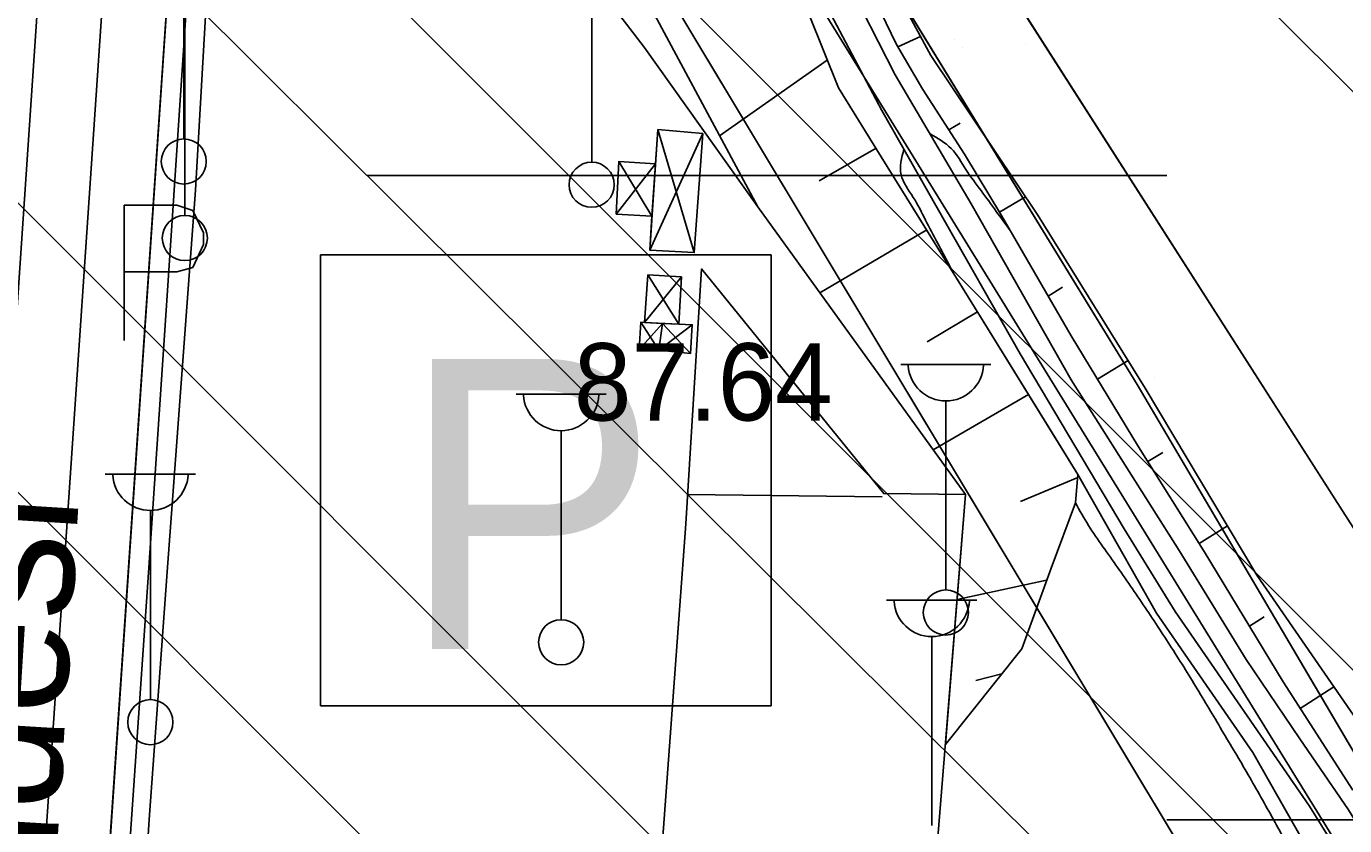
# Model space of a CAD drawing. Extents: x 417995 to 421451, y 4454518 to 4458015.
# Drawn here: x 420743.9 to 420846.2, y 4456406.4 to 4456468.5 of the extents above; entities that cross this region are included whole.
import ezdxf

# ---------------------------------------------------------------- set-up
doc = ezdxf.new("R2010")
doc.units = 0
for name, color, linetype in [('ADAKENARI', 7, 'Continuous'), ('B_Betonzemin', 7, 'Continuous'), ('B_Sundurma', 7, 'Continuous'), ('Egri_1m', 7, 'Continuous'), ('KALDIRIM_FAT', 7, 'Continuous'), ('PL_AYA_PARK_DINLENME', 7, 'Continuous'), ('PL_TA_K_DERE', 7, 'Continuous'), ('PL_TA_K_OTOPARK', 7, 'Continuous'), ('S_Cad_Sok_Lambasi', 7, 'Continuous'), ('S_Otopark', 7, 'Continuous'), ('SEMBOL_FAT', 7, 'Continuous'), ('Sev_Sevalti', 7, 'Continuous'), ('Sev_Sevustu', 7, 'Continuous'), ('Sev_Tarama', 7, 'Continuous'), ('Sinir_Duvar_tek_tarafa_ait', 7, 'Continuous'), ('Sinir_Tel_bir_taraf', 7, 'Continuous'), ('SN_TASKIN', 7, 'Continuous'), ('SN_TR_SIVILASMA', 7, 'Continuous'), ('SN_TR_TASKIN', 7, 'Continuous'), ('TRFAT_PARKALANI', 7, 'Continuous'), ('Y_Cadde_Yol', 7, 'Continuous'), ('Y_Kot_Noktasi', 7, 'Continuous'), ('Yol_Kaldirim_kenari_bordurtasi', 7, 'Continuous'), ('Yol_Sose', 7, 'Continuous'), ('Yol_Toprak_Duz', 7, 'Continuous'), ('Yol_Toprak_Kesik', 7, 'Continuous')]:
    doc.layers.add(name, color=color, linetype=linetype)

msp = doc.modelspace()

# ---------------------------------------------------------------- linework, layer by layer
at = {"layer": 'ADAKENARI'}
for p, q in [((420830.14, 4456440.67), (420780.57, 4456521.61)), ((420748.52, 4456377.44), (420756.36, 4456492.63)), ((420781.13, 4456491.97), (420853.02, 4456372.3)), ((420808.54, 4456489.62), (420852.3, 4456421.11)), ((420924.23, 4456280.99), (420830.14, 4456440.67))]:
    msp.add_line(p, q, dxfattribs=at)
at = {"layer": 'B_Betonzemin'}
for points in [[(420787.76, 4456472.23), (420791.87, 4456466.86), (420800.7, 4456454.46)], [(420800.7, 4456454.46), (420816.82, 4456432.13), (420813.9, 4456395.92)]]:
    msp.add_lwpolyline(points, dxfattribs=at)
at = {"layer": 'B_Sundurma'}
for p, q in [((420796.42, 4456460.15), (420792.3, 4456451.11)), ((420792.94, 4456460.46), (420795.76, 4456450.91)), ((420792.48, 4456453.75), (420789.91, 4456457.99)), ((420789.7, 4456453.9), (420792.75, 4456457.79)), ((420794.76, 4456449.03), (420791.9, 4456445.49)), ((420794.56, 4456445.36), (420792.17, 4456449.18)), ((420791.48, 4456443.39), (420793.3, 4456445.42)), ((420793.02, 4456443.35), (420791.61, 4456445.51)), ((420795.6, 4456445.31), (420793.02, 4456443.35)), ((420793.3, 4456445.42), (420795.47, 4456443.09))]:
    msp.add_line(p, q, dxfattribs=at)
for points in [[(420792.94, 4456460.46), (420796.42, 4456460.15), (420795.76, 4456450.91), (420792.3, 4456451.11)], [(420792.48, 4456453.75), (420792.75, 4456457.79), (420792.94, 4456460.46), (420796.42, 4456460.15), (420795.76, 4456450.91), (420792.3, 4456451.11)], [(420792.48, 4456453.75), (420789.7, 4456453.9), (420789.91, 4456457.99), (420792.75, 4456457.79)], [(420792.75, 4456457.79), (420792.48, 4456453.75), (420789.7, 4456453.9), (420789.91, 4456457.99)], [(420794.76, 4456449.03), (420794.56, 4456445.36), (420791.9, 4456445.49), (420792.17, 4456449.18)], [(420794.76, 4456449.03), (420794.56, 4456445.36), (420793.3, 4456445.42), (420791.9, 4456445.49), (420792.17, 4456449.18)], [(420793.02, 4456443.35), (420791.48, 4456443.39), (420791.61, 4456445.51), (420791.9, 4456445.49), (420793.3, 4456445.42)], [(420791.9, 4456445.49), (420793.3, 4456445.42), (420793.02, 4456443.35), (420791.48, 4456443.39), (420791.61, 4456445.51)], [(420793.3, 4456445.42), (420794.56, 4456445.36), (420795.6, 4456445.31), (420795.47, 4456443.09), (420793.02, 4456443.35)], [(420794.56, 4456445.36), (420795.6, 4456445.31), (420795.47, 4456443.09), (420793.02, 4456443.35), (420793.3, 4456445.42)]]:
    msp.add_lwpolyline(points, close=True, dxfattribs=at)
at = {"layer": 'Egri_1m'}
for points in [[(420814.06, 4456460.12), (420815.71, 4456458.99), (420816.85, 4456457.35), (420818.02, 4456455.72), (420819.2, 4456454.11), (420820.28, 4456452.63)], [(420812.03, 4456458.95), (420811.81, 4456456.96), (420812.76, 4456455.2), (420813.71, 4456453.44), (420814.64, 4456451.67), (420815.57, 4456449.9), (420815.82, 4456449.41)], [(420825.35, 4456431.48), (420826.35, 4456429.74), (420827.48, 4456428.09), (420828.63, 4456426.46), (420829.77, 4456424.81), (420830.89, 4456423.16), (420832, 4456421.49), (420833.08, 4456419.81), (420834.15, 4456418.12), (420835.19, 4456416.41), (420836.21, 4456414.69), (420837.23, 4456412.97), (420838.25, 4456411.25), (420839.25, 4456409.52), (420840.23, 4456407.78), (420841.2, 4456406.03), (420842.16, 4456404.28), (420843.13, 4456402.52), (420844.09, 4456400.77), (420844.7, 4456399.68)]]:
    msp.add_spline(points, degree=3, dxfattribs=at)
at = {"layer": 'KALDIRIM_FAT'}
for p, q in [((420747.16, 4456504.72), (420717.95, 4456075.79)), ((420752.15, 4456504.38), (420722.9, 4456074.87))]:
    msp.add_line(p, q, dxfattribs=at)
at = {"layer": 'PL_AYA_PARK_DINLENME'}
msp.add_lwpolyline([(420398.45, 4456770.44), (420341.54, 4456780.97), (420343.75, 4456814.1), (420500.97, 4456742.52), (420572.51, 4456705.35), (420639.69, 4456661.01), (420701.86, 4456609.89), (420758.35, 4456552.55), (420808.54, 4456489.62), (420852.3, 4456421.11), (420929.96, 4456284.24), (420924.23, 4456280.99), (420830.14, 4456440.67), (420780.57, 4456521.61), (420657.58, 4456639.75), (420530.8, 4456712.43), (420483.24, 4456735.93), (420462.9, 4456746.95), (420444.36, 4456753.77)], close=True, dxfattribs=at)
msp.add_lwpolyline([(421036.85, 4456094.94), (420796.81, 4456484.25), (420794.89, 4456487.1), (420792.75, 4456489.78), (420790.4, 4456492.29), (420787.86, 4456494.6), (420785.14, 4456496.7), (420782.27, 4456498.58), (420779.25, 4456500.22), (420776.11, 4456501.62), (420767.72, 4456504.94), (420764.74, 4456506.2), (420761.81, 4456507.57), (420758.95, 4456509.07), (420756.14, 4456510.68), (420753.41, 4456512.4), (420750.75, 4456514.23), (420748.16, 4456516.17), (420745.66, 4456518.22)], dxfattribs=at)
at = {"layer": 'PL_TA_K_DERE'}
msp.add_lwpolyline([(420859.03, 4456525.74), (420905.43, 4456453.12), (420983.89, 4456314.84), (420929.96, 4456284.24), (420852.3, 4456421.11), (420808.54, 4456489.62), (420758.35, 4456552.55), (420701.86, 4456609.89), (420639.69, 4456661.01), (420572.51, 4456705.35), (420500.97, 4456742.52), (420343.75, 4456814.1), (420348.15, 4456880.22), (420452.95, 4456832.51), (420528.13, 4456798.28), (420603.97, 4456758.88), (420676.56, 4456710.96), (420743.75, 4456655.72), (420804.8, 4456593.75)], close=True, dxfattribs=at)
at = {"layer": 'PL_TA_K_OTOPARK'}
msp.add_lwpolyline([(420748.52, 4456377.44), (420756.36, 4456492.63), (420781.13, 4456491.97), (420853.02, 4456372.3)], close=True, dxfattribs=at)
at = {"layer": 'S_Cad_Sok_Lambasi'}
for p, q in [((420756.14, 4456459.73), (420756.14, 4456474.4)), ((420787.8, 4456457.93), (420787.8, 4456472.61)), ((420756.22, 4456453.79), (420756.22, 4456468.47)), ((420811.79, 4456442.23), (420818.79, 4456442.23)), ((420781.93, 4456439.92), (420788.93, 4456439.92)), ((420815.29, 4456424.73), (420815.29, 4456439.4)), ((420785.43, 4456422.42), (420785.43, 4456437.09)), ((420750.05, 4456433.72), (420757.05, 4456433.72)), ((420753.55, 4456416.22), (420753.55, 4456430.9)), ((420810.69, 4456423.94), (420817.69, 4456423.94)), ((420814.19, 4456406.44), (420814.19, 4456421.11))]:
    msp.add_line(p, q, dxfattribs=at)
for centre in [(420756.14, 4456457.98), (420787.8, 4456456.18), (420756.22, 4456452.04), (420815.29, 4456422.98), (420785.43, 4456420.67), (420753.55, 4456414.47)]:
    msp.add_circle(centre, 1.75, dxfattribs=at)
for centre in [(420815.29, 4456442.33), (420785.43, 4456440.02), (420753.55, 4456433.83), (420814.19, 4456424.04)]:
    msp.add_arc(centre, 2.93, 183.298, 356.9072, dxfattribs=at)
at = {"layer": 'S_Otopark'}
for points in [[(420751.51, 4456454.59), (420755.61, 4456454.59)], [(420751.51, 4456444.09), (420751.51, 4456454.59)], [(420755.61, 4456454.59), (420756.83, 4456454.17), (420757.67, 4456452.45), (420757.67, 4456451.54), (420756.83, 4456449.76), (420755.61, 4456449.41)], [(420755.61, 4456449.41), (420751.51, 4456449.41)]]:
    msp.add_lwpolyline(points, dxfattribs=at)
at = {"layer": 'SEMBOL_FAT'}
for p, q in [((420766.74, 4456450.73), (420766.74, 4456415.73)), ((420766.74, 4456450.73), (420801.74, 4456450.73)), ((420801.74, 4456450.73), (420801.74, 4456415.73)), ((420766.74, 4456415.73), (420801.74, 4456415.73))]:
    msp.add_line(p, q, dxfattribs=at)
at = {"layer": 'Sev_Sevalti'}
for points in [[(420828.47, 4456493.8), (420828.73, 4456492.12), (420828.53, 4456490.49), (420827.73, 4456489.05), (420824.82, 4456486.96), (420819.95, 4456485.02), (420814.54, 4456482.72), (420811.69, 4456481.11), (420811.5, 4456480.47), (420812.24, 4456476.99), (420812.31, 4456475.2), (420812.07, 4456472.2), (420811.96, 4456470.87), (420812.29, 4456469.6), (420814.11, 4456466.21), (420822.42, 4456453.81), (420830.76, 4456440.4), (420839.43, 4456425.89), (420847.44, 4456414.25)], [(420815.25, 4456412.74), (420816.82, 4456432.13), (420800.7, 4456454.46), (420790.06, 4456474.27), (420787.81, 4456476.98)]]:
    msp.add_lwpolyline(points, dxfattribs=at)
at = {"layer": 'Sev_Sevustu'}
for points in [[(420846.88, 4456409.19), (420841.46, 4456417.61), (420835.33, 4456427.72), (420830.24, 4456435.84), (420825.01, 4456444.44), (420819.62, 4456453.78), (420816.74, 4456458.54), (420813.5, 4456463.57), (420811.46, 4456467.07), (420810.24, 4456469.58), (420809.31, 4456471.89), (420809.23, 4456472.66), (420809.02, 4456474.78), (420808.63, 4456477.71), (420808.47, 4456479.68), (420808.57, 4456480.65), (420808.89, 4456481.42), (420812.22, 4456483.99), (420817.52, 4456486.38), (420823.81, 4456489.94), (420826.16, 4456491.65), (420828.47, 4456493.8)], [(420787.97, 4456492.35), (420789.64, 4456489.91), (420791.94, 4456487.02), (420798.68, 4456477.97), (420801.08, 4456475.14), (420803.51, 4456472.29), (420806.95, 4456463.69), (420810.28, 4456458.35), (420815.92, 4456449.26), (420817.98, 4456445.93), (420823.81, 4456436.5), (420825.54, 4456433.7), (420825.35, 4456431.48), (420823.45, 4456426.41), (420821.19, 4456420.17), (420815.25, 4456412.74)]]:
    msp.add_lwpolyline(points, dxfattribs=at)
at = {"layer": 'Sev_Tarama'}
for p, q in [((420811.57, 4456466.88), (420813.32, 4456467.68)), ((420806.08, 4456465.86), (420797.73, 4456459.98)), ((420815.53, 4456460.43), (420816.4, 4456460.95)), ((420809.87, 4456459.01), (420805.46, 4456456.49)), ((420819.46, 4456454.04), (420821.46, 4456455.24)), ((420813.8, 4456452.68), (420805.52, 4456447.78)), ((420823.22, 4456447.54), (420824.34, 4456448.23)), ((420817.74, 4456446.32), (420813.84, 4456443.99)), ((420827.05, 4456441.09), (420829.43, 4456442.54)), ((420821.7, 4456439.91), (420814.31, 4456435.6)), ((420830.96, 4456434.69), (420832.14, 4456435.41)), ((420825.52, 4456433.47), (420821.07, 4456431.59)), ((420834.95, 4456428.33), (420837.15, 4456429.71)), ((420823.11, 4456425.48), (420816.16, 4456423.98)), ((420838.86, 4456421.91), (420840, 4456422.65)), ((420819.63, 4456418.23), (420817.62, 4456417.71)), ((420842.8, 4456415.53), (420845.4, 4456417.22))]:
    msp.add_line(p, q, dxfattribs=at)
at = {"layer": 'Sinir_Duvar_tek_tarafa_ait'}
for points in [[(420795.1, 4456429.87), (420796.32, 4456449.64), (420810.47, 4456432.21), (420816.84, 4456432.13)], [(420810.35, 4456431.97), (420795.24, 4456432.14)], [(420795.1, 4456429.87), (420792.16, 4456389.7)]]:
    msp.add_lwpolyline(points, dxfattribs=at)
at = {"layer": 'Sinir_Tel_bir_taraf'}
msp.add_lwpolyline([(420788.92, 4456490.92), (420791.62, 4456487.45), (420798.68, 4456477.97), (420803.51, 4456472.29), (420806.95, 4456463.69), (420810.28, 4456458.35), (420817.98, 4456445.93), (420825.54, 4456433.7), (420831.63, 4456422.94), (420839.11, 4456412.11), (420852.05, 4456389.34)], dxfattribs=at)
at = {"layer": 'SN_TASKIN'}
msp.add_lwpolyline([(421279.09, 4456215.61), (421195.31, 4456240.09), (421032.23, 4456272.97), (420928.59, 4456320.69), (420834.21, 4456393.35), (420746.64, 4456480.52), (420663.92, 4456586.47), (420574.11, 4456669.5), (420422.96, 4456744.08), (420282.11, 4456812), (420160.8, 4456835.05), (420091.41, 4456837.4), (419960.89, 4456961.81), (419854.4, 4457049.62), (419750.61, 4457217.33), (419705.67, 4457319.89), (419669.27, 4457550.58), (419656.39, 4457729.95), (419636.42, 4457793.06)], dxfattribs=at)
at = {"layer": 'SN_TR_SIVILASMA'}
for p, q in [((421277.19, 4456033.09), (419969.65, 4457340.64)), ((421276.73, 4455988.66), (419957.49, 4457307.89)), ((421276.49, 4455966.44), (419971.97, 4457270.96)), ((421276.03, 4455922), (420004.05, 4457193.98)), ((421275.8, 4455899.78), (420015.35, 4457160.22))]:
    msp.add_line(p, q, dxfattribs=at)
at = {"layer": 'SN_TR_TASKIN'}
for p, q in [((420770.37, 4456456.9), (420832.43, 4456456.9)), ((420832.43, 4456406.9), (420932.43, 4456406.9))]:
    msp.add_line(p, q, dxfattribs=at)
at = {"layer": 'TRFAT_PARKALANI'}
for p, q in [((420815.99, 4456467.45), (420815.99, 4456467.45)), ((420821.5, 4456467.17), (420821.5, 4456467.17)), ((420816.61, 4456466.81), (420816.61, 4456466.81)), ((420828.17, 4456458.19), (420828.17, 4456458.19)), ((420827.91, 4456444.51), (420827.91, 4456444.51)), ((420831.45, 4456441.25), (420831.45, 4456441.25))]:
    msp.add_line(p, q, dxfattribs=at)
at = {"layer": 'Yol_Kaldirim_kenari_bordurtasi'}
msp.add_lwpolyline([(420758.41, 4456479.65), (420757.04, 4456455.75), (420754.84, 4456426.14), (420753.45, 4456406.92), (420753.12, 4456401.66)], dxfattribs=at)
at = {"layer": 'Yol_Sose'}
msp.add_lwpolyline([(420752.34, 4456479.94), (420752.34, 4456479.79), (420756.97, 4456479.5), (420756.92, 4456478.71), (420754.85, 4456447.58), (420753.42, 4456426.44), (420751.87, 4456403.93), (420750.64, 4456383.92)], dxfattribs=at)
at = {"layer": 'Yol_Toprak_Duz'}
msp.add_lwpolyline([(420789.26, 4456492.92), (420795.42, 4456485.04), (420803.34, 4456475.17), (420810.33, 4456461.94), (420821.05, 4456443.06), (420829.12, 4456429.48), (420833.08, 4456423.05), (420843.52, 4456407.95), (420854.01, 4456391.04), (420864.73, 4456373.57), (420874.28, 4456358.9), (420883.44, 4456343.85), (420894.79, 4456326.22), (420905.75, 4456308.98), (420915.47, 4456293.73), (420926.08, 4456276.52), (420938.84, 4456255.85), (420947.83, 4456240.87), (420958.28, 4456224.14), (420967.6, 4456210.5), (420975.27, 4456197.94)], dxfattribs=at)
at = {"layer": 'Yol_Toprak_Kesik'}
msp.add_lwpolyline([(420905.81, 4456313.2), (420899.47, 4456323.25), (420894.31, 4456331.39), (420887.56, 4456342.12), (420879.74, 4456354.39), (420871.7, 4456367.57), (420863.68, 4456380.21), (420857.84, 4456389.72), (420852.08, 4456398.7), (420846.55, 4456407.66), (420842.75, 4456413.17), (420838.61, 4456419.34), (420833.39, 4456427.8), (420825.02, 4456441.03), (420817.25, 4456454.7), (420811.36, 4456464.7), (420807.51, 4456472.29), (420804.98, 4456476.84), (420804, 4456478.88), (420804.08, 4456479.4), (420804.25, 4456479.69), (420805.24, 4456480.54)], dxfattribs=at)

# ---------------------------------------------------------------- texts
at = {"layer": 'SEMBOL_FAT'}
msp.add_text('P', height=22.5, dxfattribs=at).set_placement((420772.94, 4456420.16))
at = {"layer": 'Y_Cadde_Yol'}
msp.add_text('Fuar Caddesi', height=10, rotation=86.4497, dxfattribs=at).set_placement((420743.03, 4456351.81))
at = {"layer": 'Y_Kot_Noktasi'}
msp.add_text('87.64', height=6, dxfattribs=at).set_placement((420786.42, 4456437.88))

doc.saveas('drawing.dxf')
